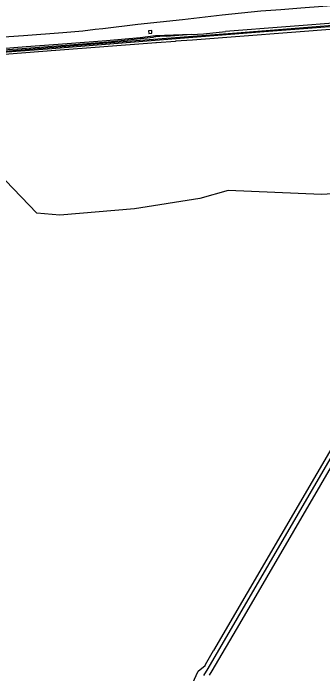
# Model space of a CAD drawing. Extents: x 126000 to 131009, y 393000 to 395500.
# Drawn here: x 128892.7 to 129078, y 394074.8 to 394470.4 of the extents above; entities that cross this region are included whole.
import ezdxf

# ---------------------------------------------------------------- set-up
doc = ezdxf.new("R2010")
doc.units = 0
for name, color, linetype in [('gg-knt-BGT kruinlijn', 7, 'Continuous'), ('gg-kwrk-duiker element', 7, 'Continuous'), ('gx-grn-maaiveld', 7, 'Continuous')]:
    doc.layers.add(name, color=color, linetype=linetype)

msp = doc.modelspace()

# ---------------------------------------------------------------- linework, layer by layer
at = {"layer": 'gg-knt-BGT kruinlijn'}
for p, q in [((128948.48, 394454.1), (128968.68, 394455.9)), ((128968.68, 394455.9), (128977.82, 394457.06)), ((128977.82, 394457.06), (128983.17, 394457.34)), ((128983.17, 394457.34), (128999.35, 394457.88)), ((128900.48, 394450.45), (128924.95, 394452.38)), ((128924.95, 394452.38), (128948.48, 394454.1)), ((128878.4, 394448.69), (128900.48, 394450.45))]:
    msp.add_line(p, q, dxfattribs=at)
at = {"layer": 'gg-kwrk-duiker element'}
msp.add_line((128978.04, 394456.34), (128976.62, 394456.02), dxfattribs=at)
at = {"layer": 'gx-grn-maaiveld'}
msp.add_line((128999.39, 394457.6), (128999.35, 394457.88), dxfattribs=at)
for points in [[(128751.94, 394446.44), (128756.26, 394446.66), (128779.91, 394448.38), (128803.88, 394450.2), (128827.14, 394451.81), (128851.45, 394453.65), (128875.2, 394455.41), (128898.85, 394457.13), (128922.3, 394458.91), (128934.29, 394459.87), (128941.79, 394460.82), (128946.27, 394461.32), (128967.29, 394463.8), (128994.11, 394466.77), (129017.7, 394469.39), (129040.99, 394471.81), (129052.97, 394472.67), (129064.82, 394473.6), (129088.67, 394475.39), (129112.77, 394477.47), (129135.71, 394479.32)], [(128880, 394447.13), (128960.9, 394453.63), (129029.06, 394458.97), (129071.4, 394462.19), (129136.38, 394467.45)], [(129117.45, 394466.92), (129092.05, 394465.02), (129019.74, 394459.43)], [(129092.62, 394463.14), (129040.23, 394459.1), (128982.7, 394454.4), (128915.76, 394449.07), (128843.66, 394443.66)], [(129090.35, 394461.23), (129107.05, 394373.24), (129110.8, 394363.79), (129077.22, 394361.9), (129021.43, 394364.35), (129004.31, 394359.46), (128965.33, 394353.27), (128920.6, 394349.44), (128906.73, 394350.64), (128887.97, 394370.32), (128863.22, 394391.95), (128848.01, 394393), (128838.62, 394440.72), (128838.19, 394441.8), (128838.15, 394441.88)], [(129090.35, 394461.23), (129090.29, 394461.23), (129087.7, 394461.03), (129087.52, 394461.01), (129000.04, 394454.33), (128989.84, 394453.6), (128989.74, 394453.59), (128978.4, 394452.79), (128978.13, 394452.74), (128975.7, 394452.55), (128918.13, 394448.12), (128918.09, 394448.11), (128841.59, 394442.21), (128841.37, 394442.2), (128838.95, 394442.01), (128838.15, 394441.88)], [(128973.76, 394459.98), (128973.85, 394458.34), (128975.67, 394458.47), (128975.58, 394460.15), (128973.76, 394459.98)], [(128999.39, 394457.6), (129006.57, 394458.11), (129019.74, 394459.43)], [(128835.64, 394445.88), (128848.21, 394446.1), (128871.88, 394447.54), (128898.04, 394449.38), (128949.45, 394453.32), (128976.62, 394456.02)], [(128999.39, 394457.6), (128984.52, 394456.53), (128983.12, 394456.64), (128978.04, 394456.34)], [(129010.2, 394074.05), (129011.78, 394076.47), (129028.27, 394104.76), (129142.9, 394301.43)], [(129136.33, 394296.24), (129009.15, 394078.04), (129006.55, 394073.66)], [(129000, 394068.99), (129003.46, 394076.35), (129007.5, 394079.81), (129007.77, 394080.33), (129012.67, 394088.71), (129012.71, 394088.78), (129114.95, 394263.77)]]:
    msp.add_lwpolyline(points, dxfattribs=at)

doc.saveas('drawing.dxf')
